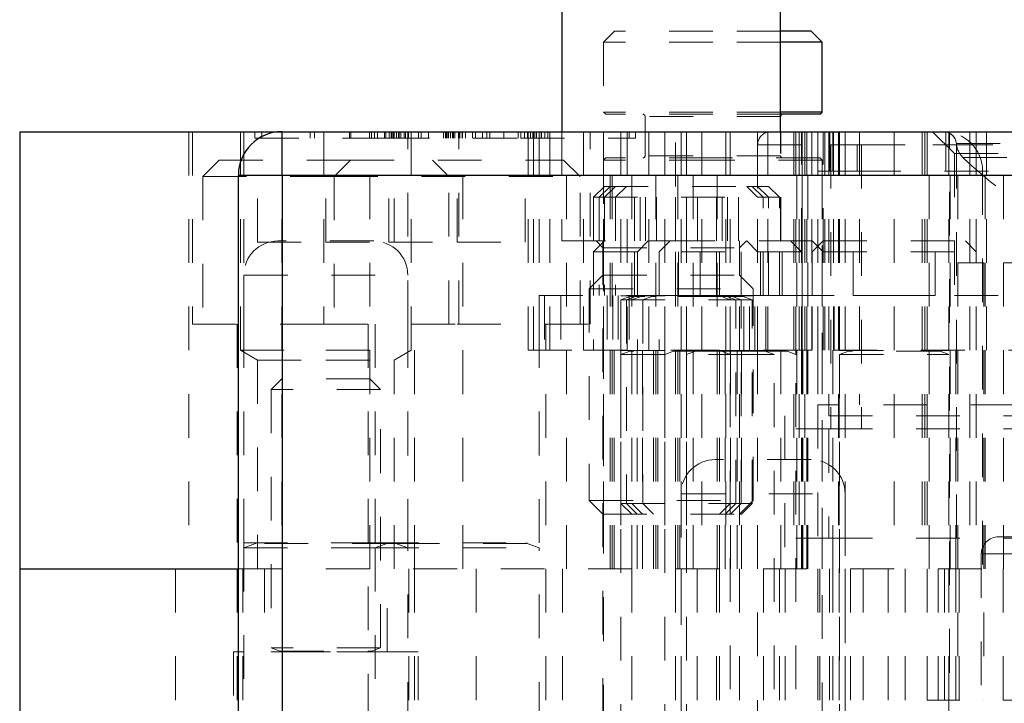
# Model space of a CAD drawing. Header units: inches. Extents: x 220 to 877, y 4 to 174.
# Tile 427 of 656: x 458.95 to 461.2, y 136.15 to 137.72. Entities that reach past the tile are written whole.
import ezdxf

# ---------------------------------------------------------------- set-up
doc = ezdxf.new("R2010")
doc.units = ezdxf.units.IN
doc.header["$LTSCALE"] = 0.5
doc.header["$MEASUREMENT"] = 0
doc.linetypes.add('HIDDEN', pattern=[0.225, 0.15, -0.075])
for name, color, linetype in [('DIE-M-S', 8, 'Continuous'), ('DIE-M-S2', 1, 'Continuous'), ('DIE-M-S3', 8, 'Continuous'), ('RAI-M-S', 8, 'Continuous'), ('SVD-M-S', 8, 'Continuous')]:
    doc.layers.add(name, color=color, linetype=linetype)

msp = doc.modelspace()

# ---------------------------------------------------------------- linework, layer by layer
at = {"layer": 'DIE-M-S', "linetype": 'Continuous', "lineweight": 25}
for p, q in [((458.94562, 137.46072), (458.94562, 136.46072)), ((458.94562, 137.46072), (459.54562, 137.46072)), ((458.94562, 136.46072), (459.44562, 136.46072))]:
    msp.add_line(p, q, dxfattribs=at)
at = {"layer": 'DIE-M-S', "linetype": 'HIDDEN', "lineweight": 18}
for p, q in [((459.33212, 137.46072), (459.33212, 136.46072)), ((459.34112, 137.46072), (459.34112, 137.02072)), ((459.45062, 137.46072), (459.45062, 136.96072)), ((459.45812, 137.46072), (459.45812, 137.02072)), ((459.48358, 137.44572), (459.48358, 137.46072)), ((459.49958, 137.44572), (459.49958, 137.46072)), ((459.54512, 137.46072), (459.54512, 136.46072)), ((459.60958, 137.44572), (459.60958, 137.46072)), ((459.61958, 137.44572), (459.61958, 137.46072)), ((459.69958, 137.44572), (459.69958, 137.46072)), ((459.7029, 137.44572), (459.7029, 137.46072)), ((459.74579, 137.44572), (459.74579, 137.46072)), ((459.74612, 136.46072), (459.74612, 137.46072)), ((459.75015, 137.44572), (459.75015, 137.46072)), ((459.75723, 137.44572), (459.75723, 137.46072)), ((459.76391, 137.44572), (459.76391, 137.46072)), ((459.77958, 137.44572), (459.77958, 137.46072)), ((459.7829, 137.44572), (459.7829, 137.46072)), ((459.79061, 137.44572), (459.79061, 137.46072)), ((459.79537, 137.44572), (459.79537, 137.46072)), ((459.79689, 137.44572), (459.79689, 137.46072)), ((459.79953, 137.44572), (459.79953, 137.46072)), ((459.80205, 137.44572), (459.80205, 137.46072)), ((459.80695, 137.44572), (459.80695, 137.46072)), ((459.81172, 137.44572), (459.81172, 137.46072)), ((459.81295, 137.44572), (459.81295, 137.46072)), ((459.81322, 137.44572), (459.81322, 137.46072)), ((459.8137, 137.44572), (459.8137, 137.46072)), ((459.81695, 137.44572), (459.81695, 137.46072)), ((459.82513, 137.44572), (459.82513, 137.46072)), ((459.82748, 137.44572), (459.82748, 137.46072)), ((459.82779, 137.44572), (459.82779, 137.46072)), ((459.83312, 137.02072), (459.83312, 137.46072)), ((459.83351, 137.44572), (459.83351, 137.46072)), ((459.83447, 137.44572), (459.83447, 137.46072)), ((459.84062, 136.96072), (459.84062, 137.46072)), ((459.84114, 137.44572), (459.84114, 137.46072)), ((459.85735, 137.44572), (459.85735, 137.46072)), ((459.86403, 137.44572), (459.86403, 137.46072)), ((459.88024, 137.44572), (459.88024, 137.46072)), ((459.91456, 137.44572), (459.91456, 137.46072)), ((459.91933, 137.44572), (459.91933, 137.46072)), ((459.92085, 137.44572), (459.92085, 137.46072)), ((459.92349, 137.44572), (459.92349, 137.46072)), ((459.92601, 137.44572), (459.92601, 137.46072)), ((459.93091, 137.44572), (459.93091, 137.46072)), ((459.93567, 137.44572), (459.93567, 137.46072)), ((459.93691, 137.44572), (459.93691, 137.46072)), ((459.93718, 137.44572), (459.93718, 137.46072)), ((459.93766, 137.44572), (459.93766, 137.46072)), ((459.9409, 137.44572), (459.9409, 137.46072)), ((459.94908, 137.44572), (459.94908, 137.46072)), ((459.95012, 137.02072), (459.95012, 137.46072)), ((459.95144, 137.44572), (459.95144, 137.46072)), ((459.95175, 137.44572), (459.95175, 137.46072)), ((459.95747, 137.44572), (459.95747, 137.46072)), ((459.95843, 137.44572), (459.95843, 137.46072)), ((459.95912, 136.46072), (459.95912, 137.46072)), ((459.9651, 137.44572), (459.9651, 137.46072)), ((459.98131, 137.44572), (459.98131, 137.46072)), ((459.98798, 137.44572), (459.98798, 137.46072)), ((460.00419, 137.44572), (460.00419, 137.46072)), ((460.01373, 137.44572), (460.01373, 137.46072)), ((460.0204, 137.44572), (460.0204, 137.46072)), ((460.05235, 137.44572), (460.05235, 137.46072)), ((460.05268, 137.44572), (460.05268, 137.46072)), ((460.05294, 137.44572), (460.05294, 137.46072)), ((460.08524, 137.44572), (460.08524, 137.46072)), ((460.09158, 137.44572), (460.09158, 137.46072)), ((460.09192, 137.44572), (460.09192, 137.46072)), ((460.09958, 137.44572), (460.09958, 137.46072)), ((460.10717, 137.44572), (460.10717, 137.46072)), ((460.10812, 137.46072), (460.10812, 136.96072)), ((460.11385, 137.44572), (460.11385, 137.46072)), ((460.11917, 137.44572), (460.11917, 137.46072)), ((460.12062, 137.46072), (460.12062, 136.96072)), ((460.12176, 137.44572), (460.12176, 137.46072)), ((460.12687, 137.44572), (460.12687, 137.46072)), ((460.12745, 137.44572), (460.12745, 137.46072)), ((460.13312, 137.46072), (460.13312, 137.08572)), ((460.1381, 137.44572), (460.1381, 137.46072)), ((460.1387, 137.44572), (460.1387, 137.46072)), ((460.14627, 137.44572), (460.14627, 137.46072)), ((460.15294, 137.44572), (460.15294, 137.46072)), ((460.15812, 137.46072), (460.15812, 136.96072)), ((460.19562, 136.46072), (460.19562, 137.46072)), ((460.28062, 137.46072), (460.28062, 136.46072)), ((460.29562, 136.46072), (460.29562, 137.46072)), ((460.30062, 136.46072), (460.30062, 137.46072)), ((460.30062, 136.46072), (460.30062, 137.46072)), ((460.33958, 137.44572), (460.33958, 137.46072)), ((460.34562, 136.46072), (460.34562, 137.46072)), ((460.354, 137.44572), (460.354, 137.46072)), ((460.40062, 136.46072), (460.40062, 137.46072)), ((460.40062, 136.46072), (460.40062, 137.46072)), ((460.44562, 137.33572), (460.44562, 137.46072)), ((460.45062, 136.46072), (460.45062, 137.46072)), ((460.45062, 136.46072), (460.45062, 137.46072)), ((460.48562, 136.46072), (460.48562, 137.46072)), ((460.48562, 136.46072), (460.48562, 137.46072)), ((460.54062, 136.46072), (460.54062, 137.46072)), ((460.63312, 137.46072), (460.63312, 137.18572)), ((460.71562, 137.46072), (460.71562, 136.46072)), ((460.72062, 136.96072), (460.72062, 137.46072)), ((460.72281, 136.46072), (460.72281, 137.46072)), ((460.72812, 137.46072), (460.72812, 136.46072)), ((460.73312, 137.18572), (460.73312, 137.46072)), ((460.73517, 136.46072), (460.73517, 137.46072)), ((460.74062, 137.46072), (460.74062, 136.46072)), ((460.74562, 136.96072), (460.74562, 137.46072)), ((460.74805, 136.46072), (460.74805, 137.46072)), ((460.77062, 137.46072), (460.77062, 137.37072)), ((460.78062, 136.46072), (460.78062, 137.46072)), ((460.78657, 136.96072), (460.78657, 137.46072)), ((460.7984, 137.37072), (460.7984, 137.46072)), ((460.80504, 137.46072), (460.80504, 137.37072)), ((460.94562, 137.46072), (460.94562, 136.46072)), ((461.01562, 137.46072), (461.01562, 136.46072)), ((461.02555, 136.46072), (461.02555, 137.46072)), ((461.03312, 137.46072), (461.08312, 137.41072)), ((461.06316, 137.37072), (461.06316, 137.46072)), ((461.09062, 136.46072), (461.09062, 137.46072)), ((461.15312, 136.46072), (461.15312, 137.46072)), ((461.19562, 136.46072), (461.19562, 137.46072)), ((459.48358, 137.44572), (459.7029, 137.44572)), ((459.7029, 137.44572), (459.7829, 137.44572)), ((459.7829, 137.44572), (460.09158, 137.44572)), ((460.09158, 137.44572), (460.354, 137.44572)), ((461.08312, 137.41072), (462.30812, 137.41072)), ((461.08312, 137.41072), (461.08312, 137.08572)), ((460.77062, 137.37072), (460.7984, 137.37072)), ((460.7984, 137.37072), (460.80504, 137.37072)), ((460.80504, 137.37072), (460.86062, 137.37072)), ((460.44562, 136.46072), (460.44562, 137.08572)), ((461.08312, 137.08572), (461.60187, 137.08572)), ((459.34112, 137.02072), (459.64562, 137.02072)), ((459.44262, 137.02072), (459.44262, 136.46072)), ((459.84862, 136.46072), (459.84862, 137.02072)), ((459.45062, 136.96072), (459.64562, 136.96072)), ((459.45062, 136.96072), (459.48937, 136.93835)), ((459.64562, 136.96072), (459.84062, 136.96072)), ((459.80187, 136.93835), (459.84062, 136.96072)), ((460.10812, 136.96072), (460.23462, 136.96072)), ((460.34512, 136.96072), (460.34512, 136.46072)), ((460.35762, 136.96072), (460.35762, 136.46072)), ((460.37012, 136.96072), (460.37012, 136.46072)), ((460.39512, 136.96072), (460.39512, 136.46072)), ((460.54612, 136.46072), (460.54612, 136.96072)), ((460.55862, 136.46072), (460.55862, 136.96072)), ((460.57112, 136.46072), (460.57112, 136.96072)), ((460.59612, 136.46072), (460.59612, 136.96072)), ((460.63312, 136.96072), (460.63312, 136.46072)), ((460.77062, 136.96072), (460.77062, 136.83572)), ((459.48937, 136.93835), (459.64562, 136.93835)), ((459.48937, 136.93835), (459.48937, 136.46072)), ((459.64562, 136.93835), (459.80187, 136.93835)), ((459.80187, 136.46072), (459.80187, 136.93835)), ((459.45812, 136.52033), (459.45812, 136.50896)), ((459.83312, 136.50896), (459.83312, 136.52033)), ((459.44562, 136.46072), (463.94562, 136.46072))]:
    msp.add_line(p, q, dxfattribs=at)
at = {"layer": 'DIE-M-S2', "linetype": 'HIDDEN', "lineweight": 18}
for p, q in [((460.23462, 137.46072), (460.23462, 136.96072)), ((460.32062, 137.46072), (460.32062, 136.46072)), ((460.32062, 137.46072), (460.32062, 136.96072)), ((460.33462, 137.46072), (460.33462, 136.96072)), ((460.38462, 137.46072), (460.38462, 136.96072)), ((460.42062, 137.46072), (460.42062, 136.46072)), ((460.42062, 137.46072), (460.42062, 136.96072)), ((460.47062, 137.46072), (460.47062, 136.46072)), ((460.47062, 137.46072), (460.47062, 136.96072)), ((460.50562, 137.46072), (460.50562, 136.46072)), ((460.50562, 137.46072), (460.50562, 136.46072)), ((460.56062, 137.46072), (460.56062, 136.46072)), ((460.57062, 137.46072), (460.57062, 137.08572)), ((460.65662, 136.96072), (460.65662, 137.46072)), ((460.73462, 137.46072), (460.73462, 136.96072)), ((460.75662, 136.96072), (460.75662, 137.46072)), ((460.78312, 137.18572), (460.78312, 137.46072)), ((460.79562, 137.46072), (460.79562, 136.81072)), ((460.80662, 136.96072), (460.80662, 137.46072)), ((460.81762, 137.46072), (460.81762, 136.46072)), ((460.82062, 137.46072), (460.82062, 136.96072)), ((460.86562, 137.46072), (460.86562, 136.83572)), ((460.94562, 137.46072), (460.94562, 136.46072)), ((461.00962, 137.46072), (461.00962, 136.46072)), ((461.02062, 137.46072), (461.02062, 136.46072)), ((461.06316, 137.46072), (461.06316, 137.37072)), ((461.07062, 137.46072), (461.07062, 136.46072)), ((461.07362, 136.46072), (461.07362, 137.46072)), ((461.11862, 137.46072), (461.11862, 136.46072)), ((461.13312, 137.46072), (461.13312, 136.46072)), ((461.15662, 136.96072), (461.15662, 137.46072)), ((461.08795, 137.43336), (462.30329, 137.43336)), ((460.80062, 137.43072), (460.87062, 137.43072)), ((460.80062, 137.43072), (460.80062, 136.78072)), ((460.86062, 137.43072), (460.86062, 137.37072)), ((460.87062, 137.43072), (462.52062, 137.43072)), ((460.87062, 137.43072), (460.87062, 136.78072)), ((461.08787, 137.43072), (461.08787, 136.46072)), ((461.10285, 137.40195), (462.28839, 137.40195)), ((460.77062, 136.96072), (460.77062, 137.37072)), ((460.86062, 137.37072), (462.53062, 137.37072)), ((461.14762, 137.37072), (461.14762, 136.46072)), ((461.69562, 137.16072), (461.15062, 137.16072)), ((461.15062, 137.16072), (461.15062, 136.16072)), ((460.57062, 137.08533), (460.57062, 137.07641)), ((460.23462, 136.96072), (460.44562, 136.96072)), ((460.30512, 136.96072), (460.30512, 136.46072)), ((460.32062, 136.96033), (460.32062, 136.95141)), ((460.40512, 136.96072), (460.40512, 136.46072)), ((460.42062, 136.96033), (460.42062, 136.95141)), ((460.44562, 136.96072), (460.65662, 136.96072)), ((460.45512, 136.96072), (460.45512, 136.46072)), ((460.47062, 136.96033), (460.47062, 136.95141)), ((460.58612, 136.46072), (460.58612, 136.96072)), ((460.65662, 136.96072), (460.80662, 136.96072)), ((460.68612, 136.46072), (460.68612, 136.96072)), ((460.72062, 136.96033), (460.72062, 136.95141)), ((460.73312, 136.96072), (460.73312, 136.46072)), ((460.73612, 136.46072), (460.73612, 136.96072)), ((460.74562, 136.96072), (460.74562, 136.46072)), ((460.77062, 136.96072), (460.77062, 136.83572)), ((460.80512, 136.96072), (460.80512, 136.46072)), ((460.80662, 136.96072), (461.48462, 136.96072)), ((461.08612, 136.46072), (461.08612, 136.96072)), ((462.62062, 136.83572), (460.77062, 136.83572)), ((460.77062, 136.83572), (460.77062, 136.46072)), ((462.69562, 136.81072), (460.69562, 136.81072)), ((460.69562, 136.81072), (460.69562, 136.46072)), ((460.72062, 136.78072), (460.79562, 136.78072)), ((460.79562, 136.78072), (462.59562, 136.78072)), ((460.79562, 136.78072), (460.79562, 136.53072)), ((460.72062, 136.53072), (460.79562, 136.53072)), ((460.79562, 136.53072), (462.59562, 136.53072)), ((461.69562, 136.16072), (461.07062, 136.16072)), ((461.07062, 136.16072), (461.07062, 135.91072))]:
    msp.add_line(p, q, dxfattribs=at)
for centre, radius, start, end in [((461.05762, 137.43072), 0.03, 5.04418, 90), ((461.05762, 137.37072), 0.09, 0, 90), ((461.05787, 137.43072), 0.03, 0, 90), ((461.13731, 137.43776), 0.05, 185.04418, 225.74225), ((461.69562, 138.01072), 0.85, 225.74225, 248.42942)]:
    msp.add_arc(centre, radius, start, end, dxfattribs=at)
at = {"layer": 'DIE-M-S3', "linetype": 'HIDDEN', "lineweight": 18}
for p, q in [((460.30562, 137.69072), (460.28062, 137.66572)), ((460.53062, 137.69072), (460.30562, 137.69072)), ((460.68562, 137.69072), (460.53062, 137.69072)), ((460.53062, 137.66572), (460.28062, 137.66572)), ((460.28062, 137.66572), (460.28062, 137.50572)), ((460.68562, 137.66572), (460.53062, 137.66572)), ((460.53062, 137.50572), (460.28062, 137.50572)), ((460.28062, 137.50572), (460.28562, 137.50072)), ((460.53062, 137.50072), (460.28562, 137.50072)), ((460.68562, 137.50572), (460.53062, 137.50572)), ((460.68562, 137.50072), (460.53062, 137.50072)), ((460.68562, 137.49572), (460.37562, 137.49572)), ((460.37562, 137.49572), (460.37562, 137.40572)), ((460.81962, 137.46072), (460.81962, 135.82322)), ((461.07162, 135.82322), (461.07162, 137.46072)), ((460.63312, 137.43072), (460.63312, 137.18572)), ((460.63358, 137.43072), (461.25766, 137.43072)), ((460.28562, 137.40072), (460.28062, 137.39572)), ((460.53062, 137.39572), (460.28062, 137.39572)), ((460.28062, 137.39572), (460.28062, 135.90072)), ((460.53062, 137.40072), (460.28562, 137.40072)), ((460.68562, 137.40572), (460.37562, 137.40572)), ((460.77562, 137.40072), (460.53062, 137.40072)), ((460.78062, 137.39572), (460.53062, 137.39572)), ((460.78062, 137.39572), (460.77562, 137.40072)), ((460.78062, 135.90072), (460.78062, 137.39572)), ((461.15062, 137.16072), (461.09062, 137.16072)), ((461.09062, 137.16072), (461.09062, 136.16072)), ((460.63312, 136.96072), (460.63312, 136.01072)), ((459.30187, 136.46072), (459.30187, 135.96072)), ((459.44262, 136.46072), (459.44262, 135.96072)), ((459.44562, 136.46072), (463.94562, 136.46072)), ((459.45562, 136.46072), (459.45562, 135.96072)), ((459.50512, 136.46072), (459.50512, 136.27072)), ((459.78612, 136.27072), (459.78612, 136.46072)), ((459.83562, 135.96072), (459.83562, 136.46072)), ((459.84862, 135.96072), (459.84862, 136.46072)), ((459.98937, 135.96072), (459.98937, 136.46072)), ((460.18687, 136.46072), (460.18687, 135.96072)), ((460.34512, 136.46072), (460.34512, 135.96072)), ((460.44512, 136.46072), (460.44512, 135.96072)), ((460.49512, 136.46072), (460.49512, 135.96072)), ((460.53937, 136.46072), (460.53937, 135.96072)), ((460.54612, 135.96072), (460.54612, 136.46072)), ((460.64612, 135.96072), (460.64612, 136.46072)), ((460.68312, 136.46072), (460.68312, 135.96072)), ((460.69612, 135.96072), (460.69612, 136.46072)), ((460.77062, 136.46072), (460.77062, 135.96072)), ((460.77562, 136.46072), (460.77562, 135.96072)), ((460.79718, 136.46072), (460.79718, 135.96072)), ((460.80499, 136.46072), (460.80499, 135.96072)), ((460.84512, 136.46072), (460.84512, 135.96072)), ((460.87437, 135.96072), (460.87437, 136.46072)), ((460.93188, 136.46072), (460.93188, 135.96072)), ((460.97062, 136.46072), (460.97062, 135.96072)), ((461.02062, 136.46072), (461.02062, 135.96072)), ((461.04612, 135.96072), (461.04612, 136.46072)), ((461.06062, 136.46072), (461.06062, 135.96072)), ((461.08624, 135.96072), (461.08624, 136.46072)), ((461.09406, 135.96072), (461.09406, 136.46072)), ((461.19437, 136.46072), (461.19437, 135.96072)), ((459.85662, 136.27072), (459.43462, 136.27072)), ((459.43462, 136.27072), (459.43462, 135.96072)), ((459.85662, 135.96072), (459.85662, 136.27072)), ((461.07062, 136.16072), (461.02062, 136.16072))]:
    msp.add_line(p, q, dxfattribs=at)
at = {"layer": 'DIE-M-S3', "linetype": 'Continuous', "lineweight": 25}
for p, q in [((460.75562, 137.69072), (460.68562, 137.69072)), ((460.78062, 137.66572), (460.75562, 137.69072)), ((460.78062, 137.66572), (460.68562, 137.66572)), ((460.78062, 137.50572), (460.78062, 137.66572)), ((460.78062, 137.50572), (460.68562, 137.50572)), ((460.77562, 137.50072), (460.68562, 137.50072)), ((460.77562, 137.50072), (460.78062, 137.50572)), ((458.94562, 136.46072), (458.94562, 135.96072)), ((458.94562, 136.46072), (459.44562, 136.46072))]:
    msp.add_line(p, q, dxfattribs=at)
at = {"layer": 'DIE-M-S3', "linetype": 'HIDDEN', "lineweight": 18}
for centre, radius, start, end in [((460.37062, 137.49572), 0.005, 0, 90), ((460.66312, 137.43072), 0.03, 90, 180), ((460.37062, 137.40572), 0.005, 270, 0), ((460.69062, 137.40572), 0.005, 180, 270)]:
    msp.add_arc(centre, radius, start, end, dxfattribs=at)
at = {"layer": 'DIE-M-S3', "linetype": 'Continuous', "lineweight": 25}
msp.add_arc((460.69062, 137.49572), 0.005, 90, 180, dxfattribs=at)
at = {"layer": 'RAI-M-S', "linetype": 'Continuous', "lineweight": 25}
for p, q in [((459.54562, 137.36072), (459.54562, 137.46072)), ((459.54562, 137.46072), (463.84562, 137.46072)), ((459.44562, 135.96072), (459.44562, 137.36072)), ((459.54562, 137.36072), (459.44562, 137.36072)), ((459.54562, 137.36072), (459.54562, 135.96072)), ((463.84562, 137.36072), (459.54562, 137.36072))]:
    msp.add_line(p, q, dxfattribs=at)
at = {"layer": 'RAI-M-S', "linetype": 'HIDDEN', "lineweight": 18}
for p, q in [((459.64112, 137.46072), (459.64112, 137.02072)), ((460.18512, 137.46072), (460.18512, 137.21072)), ((460.25012, 137.02072), (460.25012, 137.46072)), ((460.45812, 137.46072), (460.45812, 135.96072)), ((460.68612, 137.21072), (460.68612, 137.46072)), ((460.83312, 135.96072), (460.83312, 137.46072)), ((460.18512, 137.21072), (460.43562, 137.21072)), ((460.27937, 137.21072), (460.27937, 135.96072)), ((460.43562, 137.21072), (460.68612, 137.21072)), ((460.59187, 135.96072), (460.59187, 137.21072)), ((459.64112, 137.02072), (459.94562, 137.02072)), ((459.74262, 137.02072), (459.74262, 135.96072)), ((459.94562, 137.02072), (460.25012, 137.02072)), ((460.14862, 135.96072), (460.14862, 137.02072))]:
    msp.add_line(p, q, dxfattribs=at)
at = {"layer": 'RAI-M-S', "linetype": 'Continuous', "lineweight": 25}
msp.add_arc((459.54562, 137.36072), 0.1, 90, 180, dxfattribs=at)
at = {"layer": 'SVD-M-S', "linetype": 'Continuous', "lineweight": 25}
for p, q in [((460.18562, 138.39822), (460.18562, 137.46072)), ((460.68562, 137.46072), (460.68562, 138.39822))]:
    msp.add_line(p, q, dxfattribs=at)
at = {"layer": 'SVD-M-S', "linetype": 'HIDDEN', "lineweight": 18}
for p, q in [((460.18562, 137.46072), (460.18562, 137.21072)), ((460.68562, 137.21072), (460.68562, 137.46072)), ((459.40187, 137.39572), (459.36437, 137.35822)), ((459.40187, 137.39572), (459.70187, 137.39572)), ((459.48962, 137.20822), (459.48962, 137.39572)), ((459.64562, 137.20822), (459.64562, 137.39572)), ((459.70187, 137.39572), (459.66437, 137.35822)), ((459.70187, 137.39572), (460.18937, 137.39572)), ((459.78962, 137.20822), (459.78962, 137.39572)), ((459.80162, 137.20822), (459.80162, 137.39572)), ((459.92687, 137.35822), (459.88937, 137.39572)), ((459.94562, 137.20822), (459.94562, 137.39572)), ((460.10162, 137.20822), (460.10162, 137.39572)), ((460.22687, 137.35822), (460.18937, 137.39572)), ((459.36437, 137.35822), (459.66437, 137.35822)), ((459.36437, 137.35822), (459.36437, 137.02072)), ((459.66437, 137.35822), (460.22687, 137.35822)), ((459.66437, 137.35822), (459.66437, 137.02072)), ((459.92687, 137.02072), (459.92687, 137.35822)), ((460.22687, 137.02072), (460.22687, 137.35822)), ((460.28312, 137.33572), (460.25812, 137.31072)), ((460.29562, 137.33572), (460.27062, 137.31072)), ((460.28312, 137.33572), (460.60812, 137.33572)), ((460.30812, 137.33572), (460.28312, 137.31072)), ((460.33312, 137.33572), (460.30812, 137.31072)), ((460.35187, 137.21072), (460.35187, 137.33572)), ((460.36437, 137.21072), (460.36437, 137.33572)), ((460.37687, 137.21072), (460.37687, 137.33572)), ((460.40187, 137.21072), (460.40187, 137.33572)), ((460.44562, 137.21072), (460.44562, 137.33572)), ((460.47062, 137.21072), (460.47062, 137.33572)), ((460.49562, 137.21072), (460.49562, 137.33572)), ((460.53937, 137.21072), (460.53937, 137.33572)), ((460.55187, 137.21072), (460.55187, 137.33572)), ((460.56437, 137.21072), (460.56437, 137.33572)), ((460.58937, 137.21072), (460.58937, 137.33572)), ((460.60812, 137.33572), (460.62062, 137.33572)), ((460.63312, 137.31072), (460.60812, 137.33572)), ((460.62062, 137.33572), (460.65812, 137.33572)), ((460.64562, 137.31072), (460.62062, 137.33572)), ((460.65812, 137.31072), (460.63312, 137.33572)), ((460.68312, 137.31072), (460.65812, 137.33572)), ((460.25812, 137.31072), (460.63312, 137.31072)), ((460.25812, 137.31072), (460.25812, 137.18572)), ((460.27062, 137.31072), (460.27062, 137.08572)), ((460.28312, 137.31072), (460.28312, 137.08572)), ((460.30812, 137.31072), (460.30812, 137.08572)), ((460.63312, 137.31072), (460.64562, 137.31072)), ((460.64562, 137.31072), (460.68312, 137.31072)), ((460.64562, 137.08572), (460.64562, 137.31072)), ((460.65812, 137.08572), (460.65812, 137.31072)), ((460.68312, 137.08572), (460.68312, 137.31072)), ((459.48962, 137.20822), (459.64562, 137.20822)), ((459.75512, 137.21072), (459.53612, 137.21072)), ((459.64562, 137.20822), (459.78962, 137.20822)), ((459.78962, 137.20822), (459.94562, 137.20822)), ((459.94562, 137.20822), (460.10162, 137.20822)), ((460.28312, 137.21072), (460.25812, 137.18572)), ((460.26374, 137.21072), (460.27937, 137.1951)), ((460.35187, 137.08572), (460.35187, 137.21072)), ((460.38312, 137.21072), (460.35812, 137.18572)), ((460.43312, 137.21072), (460.40812, 137.18572)), ((460.44562, 137.08572), (460.44562, 137.21072)), ((460.45187, 137.08572), (460.45187, 137.21072)), ((460.50187, 137.08572), (460.50187, 137.21072)), ((460.53937, 137.08572), (460.53937, 137.21072)), ((460.54562, 137.08572), (460.54562, 137.21072)), ((460.59187, 137.1951), (460.60749, 137.21072)), ((460.59562, 137.08572), (460.59562, 137.21072)), ((460.63312, 137.18572), (460.60812, 137.21072)), ((460.63937, 137.08572), (460.63937, 137.21072)), ((460.68612, 137.21072), (460.75812, 137.21072)), ((460.68937, 137.08572), (460.68937, 137.21072)), ((460.73312, 137.18572), (460.70812, 137.21072)), ((460.78312, 137.18572), (460.75812, 137.21072)), ((460.78312, 137.21072), (460.75812, 137.18572)), ((460.78312, 137.21072), (461.10812, 137.21072)), ((460.85187, 137.08572), (460.85187, 137.21072)), ((461.03937, 137.08572), (461.03937, 137.21072)), ((461.13312, 137.18572), (461.10812, 137.21072)), ((460.25812, 137.18572), (460.63312, 137.18572)), ((460.25812, 137.18572), (460.25812, 136.96072)), ((460.27937, 137.1951), (460.59187, 137.1951)), ((460.27937, 137.1951), (460.27937, 137.1326)), ((460.35812, 137.18572), (460.35812, 136.96072)), ((460.40812, 137.18572), (460.40812, 136.96072)), ((460.59187, 137.1326), (460.59187, 137.1951)), ((460.63312, 137.18572), (460.78312, 137.18572)), ((460.63312, 136.96072), (460.63312, 137.18572)), ((460.73312, 136.96072), (460.73312, 137.18572)), ((460.75812, 137.18572), (460.75812, 137.08572)), ((460.78312, 137.18572), (461.13312, 137.18572)), ((460.78312, 136.96072), (460.78312, 137.18572)), ((461.13312, 136.96072), (461.13312, 137.18572)), ((459.45812, 137.13272), (459.45812, 137.02072)), ((459.45855, 137.13272), (459.83268, 137.13272)), ((459.83312, 137.02072), (459.83312, 137.13272)), ((460.27937, 137.1326), (460.24812, 137.10135)), ((460.27937, 137.1326), (460.59187, 137.1326)), ((460.62312, 137.10135), (460.59187, 137.1326)), ((460.24812, 137.10135), (460.62312, 137.10135)), ((460.24812, 137.10135), (460.24812, 136.61697)), ((460.62312, 136.61697), (460.62312, 137.10135)), ((460.13312, 137.08572), (460.35187, 137.08572)), ((460.13312, 137.08572), (460.13312, 137.02072)), ((460.14562, 137.08572), (460.14562, 136.96072)), ((460.18312, 137.08572), (460.18312, 136.96072)), ((460.28937, 137.08572), (460.28937, 136.96072)), ((460.30187, 137.08572), (460.30187, 136.96072)), ((460.31437, 137.08572), (460.31437, 136.96072)), ((460.32062, 137.08572), (460.32062, 137.08533)), ((460.32062, 137.08533), (460.57062, 137.08533)), ((460.34092, 137.0838), (460.32062, 137.07641)), ((460.32062, 137.07641), (460.57062, 137.07641)), ((460.32062, 137.07641), (460.32062, 136.96072)), ((460.33312, 137.08572), (460.33312, 137.08533)), ((460.35342, 137.0838), (460.33312, 137.07641)), ((460.33312, 137.07641), (460.33312, 136.61022)), ((460.33937, 137.08572), (460.33937, 136.96072)), ((460.54987, 137.0838), (460.34137, 137.0838)), ((460.36592, 137.0838), (460.34562, 137.07641)), ((460.35187, 137.08572), (460.44562, 137.08572)), ((460.56237, 137.0838), (460.35387, 137.0838)), ((460.57487, 137.0838), (460.36637, 137.0838)), ((460.37062, 137.08572), (460.37062, 137.08533)), ((460.39092, 137.0838), (460.37062, 137.07641)), ((460.37062, 137.07641), (460.37062, 136.61022)), ((460.59987, 137.0838), (460.39137, 137.0838)), ((460.44562, 137.08572), (460.53937, 137.08572)), ((460.53937, 137.08572), (460.59562, 137.08572)), ((460.57062, 137.07641), (460.55031, 137.0838)), ((460.58312, 137.07641), (460.56281, 137.0838)), ((460.57062, 137.08533), (460.57062, 137.08572)), ((460.57062, 137.08533), (460.58312, 137.08533)), ((460.57062, 137.07641), (460.58312, 137.07641)), ((460.57062, 136.96072), (460.57062, 137.07641)), ((460.59562, 137.07641), (460.57531, 137.0838)), ((460.58312, 137.08533), (460.58312, 137.08572)), ((460.58312, 137.08533), (460.62062, 137.08533)), ((460.58312, 137.07641), (460.62062, 137.07641)), ((460.58312, 136.61022), (460.58312, 137.07641)), ((460.59562, 137.08572), (460.68937, 137.08572)), ((460.59562, 137.08533), (460.59562, 137.08572)), ((460.59562, 136.61022), (460.59562, 137.07641)), ((460.62062, 137.07641), (460.60031, 137.0838)), ((460.60187, 136.96072), (460.60187, 137.08572)), ((460.61437, 136.96072), (460.61437, 137.08572)), ((460.62062, 137.08533), (460.62062, 137.08572)), ((460.62062, 136.61022), (460.62062, 137.07641)), ((460.62687, 136.96072), (460.62687, 137.08572)), ((460.65187, 136.96072), (460.65187, 137.08572)), ((460.68937, 137.08572), (460.75812, 137.08572)), ((460.75812, 137.08572), (460.77062, 137.08572)), ((460.75812, 136.96072), (460.75812, 137.08572)), ((460.77062, 137.08572), (460.80812, 137.08572)), ((460.80812, 136.96072), (460.80812, 137.08572)), ((460.85187, 137.08572), (460.94562, 137.08572)), ((460.94562, 137.08572), (461.03937, 137.08572)), ((459.45812, 137.02072), (459.45812, 136.52033)), ((459.75812, 137.02072), (459.75812, 136.52033)), ((459.83312, 136.52033), (459.83312, 137.02072)), ((460.13312, 136.52033), (460.13312, 137.02072)), ((460.32062, 136.96072), (460.32062, 136.96033)), ((460.32062, 136.96033), (460.57062, 136.96033)), ((460.32062, 136.96033), (460.32062, 136.95141)), ((460.42062, 136.96072), (460.42062, 136.96033)), ((460.47062, 136.96072), (460.47062, 136.96033)), ((460.57062, 136.96033), (460.57062, 136.96072)), ((460.57062, 136.96033), (460.72062, 136.96033)), ((460.57062, 136.95141), (460.57062, 136.96033)), ((460.67062, 136.96033), (460.67062, 136.96072)), ((460.72062, 136.96033), (460.72062, 136.96072)), ((460.82062, 136.96072), (460.82062, 136.96033)), ((460.82062, 136.96033), (461.07062, 136.96033)), ((461.07062, 136.96033), (461.07062, 136.96072)), ((460.34092, 136.9588), (460.32062, 136.95141)), ((460.32062, 136.95141), (460.57062, 136.95141)), ((460.32062, 136.95141), (460.32062, 135.98522)), ((460.54987, 136.9588), (460.34137, 136.9588)), ((460.44092, 136.9588), (460.42062, 136.95141)), ((460.42062, 136.95141), (460.42062, 135.98522)), ((460.64987, 136.9588), (460.44137, 136.9588)), ((460.49092, 136.9588), (460.47062, 136.95141)), ((460.47062, 136.95141), (460.47062, 135.98522)), ((460.69987, 136.9588), (460.49137, 136.9588)), ((460.57062, 136.95141), (460.55031, 136.9588)), ((460.57062, 136.95141), (460.72062, 136.95141)), ((460.57062, 135.98522), (460.57062, 136.95141)), ((460.67062, 136.95141), (460.65031, 136.9588)), ((460.67062, 135.98522), (460.67062, 136.95141)), ((460.72062, 136.95141), (460.70031, 136.9588)), ((460.72062, 135.98522), (460.72062, 136.95141)), ((460.84092, 136.9588), (460.82062, 136.95141)), ((460.82062, 136.95141), (461.07062, 136.95141)), ((460.82062, 136.95141), (460.82062, 135.98522)), ((461.04987, 136.9588), (460.84137, 136.9588)), ((461.07062, 136.95141), (461.05031, 136.9588)), ((461.07062, 136.16072), (461.07062, 136.95141)), ((459.54512, 136.89572), (459.52062, 136.87122)), ((459.74612, 136.89572), (459.54512, 136.89572)), ((459.77062, 136.87122), (459.74612, 136.89572)), ((459.77062, 136.87122), (459.52062, 136.87122)), ((459.52062, 136.87122), (459.52062, 136.28003)), ((459.77062, 136.28003), (459.77062, 136.87122)), ((460.75512, 136.71072), (460.53612, 136.71072)), ((460.45812, 136.63272), (460.45812, 135.29072)), ((460.45855, 136.63272), (460.83268, 136.63272)), ((460.83312, 135.29072), (460.83312, 136.63272)), ((460.24812, 136.61697), (460.62312, 136.61697)), ((460.24812, 136.61697), (460.27937, 136.58572)), ((460.32062, 136.61022), (460.57062, 136.61022)), ((460.32062, 136.61022), (460.34512, 136.58572)), ((460.33312, 136.61022), (460.35762, 136.58572)), ((460.34562, 136.61022), (460.37012, 136.58572)), ((460.37062, 136.61022), (460.39512, 136.58572)), ((460.54612, 136.58572), (460.57062, 136.61022)), ((460.55862, 136.58572), (460.58312, 136.61022)), ((460.57062, 136.61022), (460.58312, 136.61022)), ((460.57112, 136.58572), (460.59562, 136.61022)), ((460.58312, 136.61022), (460.62062, 136.61022)), ((460.59187, 136.58572), (460.62312, 136.61697)), ((460.59612, 136.58572), (460.62062, 136.61022)), ((460.27937, 136.58572), (460.59187, 136.58572)), ((460.59187, 136.58572), (460.59612, 136.58572)), ((461.18381, 136.53419), (462.20743, 136.53419)), ((459.45812, 136.52033), (459.75812, 136.52033)), ((459.45812, 136.52033), (459.45812, 136.50896)), ((459.48517, 136.5188), (459.45812, 136.50896)), ((459.80562, 136.5188), (459.48562, 136.5188)), ((459.75812, 136.52033), (460.13312, 136.52033)), ((459.78517, 136.5188), (459.75812, 136.50896)), ((460.10562, 136.5188), (459.78562, 136.5188)), ((459.83312, 136.50896), (459.80606, 136.5188)), ((459.83312, 136.50896), (459.83312, 136.52033)), ((460.13312, 136.50896), (460.10606, 136.5188)), ((459.45812, 136.50896), (459.75812, 136.50896)), ((459.45812, 136.50896), (459.45812, 135.30197)), ((459.75812, 136.50896), (460.13312, 136.50896)), ((459.75812, 136.50896), (459.75812, 135.30197)), ((459.83312, 135.30197), (459.83312, 136.50896)), ((460.13312, 135.30197), (460.13312, 136.50896)), ((461.14444, 136.49482), (461.14444, 136.05238)), ((462.24635, 136.49482), (461.14488, 136.49482)), ((462.24635, 136.49482), (461.14488, 136.49482)), ((459.77062, 136.28003), (459.52062, 136.28003)), ((459.52062, 136.28003), (459.54092, 136.27264)), ((459.77062, 136.27112), (459.52062, 136.27112)), ((459.52062, 136.27112), (459.52062, 136.27072)), ((459.54137, 136.27264), (459.74987, 136.27264)), ((459.75031, 136.27264), (459.77062, 136.28003)), ((459.77062, 136.27072), (459.77062, 136.27112))]:
    msp.add_line(p, q, dxfattribs=at)
for centre, radius, start, end in [((459.53612, 137.13272), 0.078, 90, 180), ((459.75512, 137.13272), 0.078, 0, 90), ((460.34065, 137.08454), 0.000787, 290, 90), ((460.35315, 137.08454), 0.000787, 290, 90), ((460.36565, 137.08454), 0.000787, 290, 90), ((460.39065, 137.08454), 0.000787, 290, 90), ((460.55058, 137.08454), 0.000787, 90, 250), ((460.56308, 137.08454), 0.000787, 90, 250), ((460.57558, 137.08454), 0.000787, 90, 250), ((460.60058, 137.08454), 0.000787, 90, 250), ((460.34065, 136.95954), 0.000787, 290, 90), ((460.44065, 136.95954), 0.000787, 290, 90), ((460.49065, 136.95954), 0.000787, 290, 90), ((460.55058, 136.95954), 0.000787, 90, 250), ((460.65058, 136.95954), 0.000787, 90, 250), ((460.70058, 136.95954), 0.000787, 90, 250), ((460.84065, 136.95954), 0.000787, 290, 90), ((461.05058, 136.95954), 0.000787, 90, 250), ((460.53612, 136.63272), 0.078, 90, 180), ((460.75512, 136.63272), 0.078, 0, 90), ((461.18381, 136.49482), 0.03937, 90, 180), ((459.4849, 136.51954), 0.000787, 290, 90), ((459.7849, 136.51954), 0.000787, 290, 90), ((459.80633, 136.51954), 0.000787, 90, 250), ((460.10633, 136.51954), 0.000787, 90, 250), ((459.54065, 136.2719), 0.000787, 270, 70), ((459.75058, 136.2719), 0.000787, 110, 270)]:
    msp.add_arc(centre, radius, start, end, dxfattribs=at)

doc.saveas('drawing.dxf')
